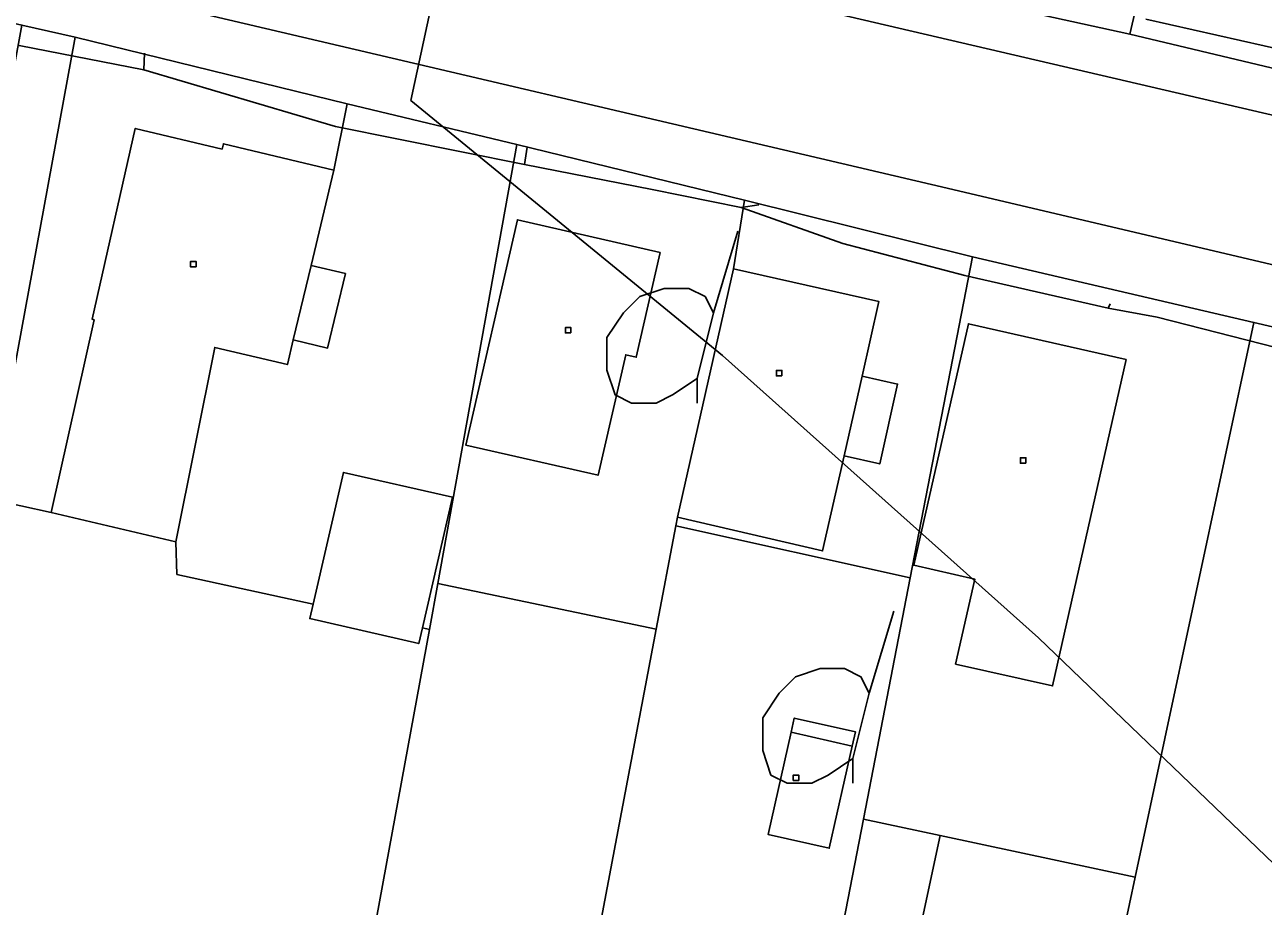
# Model space of a CAD drawing. Extents: x -645676 to -642474, y -1077513 to -1072613.
# Drawn here: x -644896.6 to -644828.6, y -1074390.3 to -1074341.9 of the extents above; entities that cross this region are included whole.
import ezdxf

# ---------------------------------------------------------------- set-up
doc = ezdxf.new("R2010")
doc.units = 0
for name, color, linetype in [('KN', 7, 'Continuous'), ('KULTURY_STAV', 7, 'Continuous'), ('KULTURY_ZNACKY', 7, 'Continuous'), ('PLYNOVOD', 7, 'Continuous'), ('VRSTEVNICE', 7, 'Continuous')]:
    doc.layers.add(name, color=color, linetype=linetype)

# ---------------------------------------------------------------- blocks, each defined once
blk = doc.blocks.new('$431')
blk.add_line((0.63, 0.99), (0.9, 1.89))
blk.add_lwpolyline([(0.45, 0), (0.45, 0.27), (0.63, 0.99), (0.54, 1.17), (0.36, 1.26), (0.09, 1.26), (-0.18, 1.17), (-0.36, 0.99), (-0.54, 0.72), (-0.54, 0.36), (-0.45, 0.09), (-0.27, 0), (0, 0), (0.18, 0.09), (0.45, 0.27)])

msp = doc.modelspace()

# ---------------------------------------------------------------- linework, layer by layer
at = {"layer": 'KN'}
for points in [[(-644540.77, -1074422.51), (-644621.97, -1074403.53), (-644712.41, -1074382.26), (-644787.78, -1074364.57), (-644845.62, -1074350.96), (-644890.66, -1074340.39), (-644951.94, -1074326.04), (-644961.12, -1074323.89), (-644961.13, -1074315.66), (-644872.02, -1074336.61), (-644827.8, -1074346.92), (-644766.53, -1074361.33), (-644619.47, -1074395.88), (-644547.74, -1074412.63)], [(-644827.8, -1074346.92), (-644872.02, -1074336.61), (-644961.13, -1074315.66)], [(-644706.84, -1074386.77), (-644723.42, -1074382.73), (-644731.98, -1074380.71), (-644747.83, -1074376.96), (-644772.21, -1074371.37), (-644796.61, -1074365.85), (-644804.26, -1074364.06), (-644820.79, -1074360.18), (-644829.07, -1074358.26), (-644844.54, -1074354.66), (-644857.07, -1074351.54), (-644869.58, -1074348.48), (-644878.9, -1074346.25), (-644893.85, -1074342.58), (-644896.77, -1074341.92), (-644918.08, -1074336.91), (-644943.04, -1074331.07), (-644961.12, -1074326.55), (-644961.12, -1074323.89), (-644951.94, -1074326.04), (-644890.66, -1074340.39), (-644845.62, -1074350.96), (-644787.78, -1074364.57), (-644712.41, -1074382.26)], [(-644859.46, -1074337.26), (-644835.89, -1074342.42), (-644812.59, -1074347.97)]]:
    msp.add_lwpolyline(points, dxfattribs=at)
for points in [[(-644843.22, -1074316.14), (-644844.2, -1074320.33), (-644837.19, -1074321.97), (-644836.21, -1074317.78), (-644830.44, -1074319.13), (-644832.32, -1074327.14), (-644835.89, -1074342.42), (-644859.46, -1074337.26), (-644858.73, -1074333.96), (-644849.96, -1074336.17), (-644845.17, -1074315.69)], [(-644831.86, -1074327.26), (-644834.84, -1074339.75), (-644825.86, -1074341.89), (-644825, -1074338.33), (-644818.9, -1074339.77), (-644817.41, -1074338.86), (-644815.55, -1074331.08), (-644825.39, -1074328.78), (-644825.18, -1074327.95), (-644808.61, -1074331.96), (-644812.59, -1074347.97), (-644835.89, -1074342.42), (-644832.32, -1074327.14)], [(-644893.85, -1074342.58), (-644898.51, -1074367.98), (-644903.1, -1074392.96), (-644904.34, -1074399.26), (-644912.1, -1074438.81), (-644919.19, -1074437.32), (-644912.47, -1074399.2), (-644907.46, -1074400.38), (-644903.43, -1074378.27), (-644896.77, -1074341.92)], [(-644878.9, -1074346.25), (-644879.63, -1074349.89), (-644885.7, -1074348.44), (-644885.77, -1074348.74), (-644890.54, -1074347.6), (-644892.91, -1074358.09), (-644892.81, -1074358.12), (-644895.16, -1074368.7), (-644898.51, -1074367.98), (-644893.85, -1074342.58)], [(-644869.58, -1074348.48), (-644873.92, -1074372.6), (-644874.38, -1074375.13), (-644874.76, -1074375.05), (-644873.11, -1074367.87), (-644879.1, -1074366.5), (-644880.77, -1074373.74), (-644888.25, -1074372.11), (-644888.32, -1074370.31), (-644886.17, -1074359.63), (-644882.18, -1074360.58), (-644881.86, -1074359.22), (-644879.97, -1074359.67), (-644878.99, -1074355.58), (-644880.88, -1074355.13), (-644879.63, -1074349.89), (-644878.9, -1074346.25)], [(-644879.63, -1074349.89), (-644880.88, -1074355.13), (-644881.86, -1074359.22), (-644882.18, -1074360.58), (-644886.17, -1074359.63), (-644888.32, -1074370.31), (-644895.16, -1074368.7), (-644892.81, -1074358.12), (-644892.91, -1074358.09), (-644890.54, -1074347.6), (-644885.77, -1074348.74), (-644885.7, -1074348.44)], [(-644857.07, -1074351.54), (-644857.66, -1074355.31), (-644860.74, -1074368.97), (-644860.83, -1074369.43), (-644861.91, -1074375.11), (-644873.92, -1074372.6), (-644869.58, -1074348.48)], [(-644844.54, -1074354.66), (-644847.96, -1074372.29), (-644860.83, -1074369.43), (-644860.74, -1074368.97), (-644852.77, -1074370.82), (-644851.59, -1074365.6), (-644849.63, -1074366.04), (-644848.65, -1074361.65), (-644850.6, -1074361.21), (-644849.68, -1074357.11), (-644857.66, -1074355.31), (-644857.07, -1074351.54)], [(-644861.69, -1074354.42), (-644863.01, -1074360.17), (-644863.59, -1074360.04), (-644865.11, -1074366.66), (-644872.38, -1074365), (-644869.54, -1074352.62)], [(-644861.69, -1074354.42), (-644869.54, -1074352.62), (-644872.38, -1074365), (-644865.11, -1074366.66), (-644863.59, -1074360.04), (-644863.01, -1074360.17)], [(-644887.2, -1074355.21), (-644887.5, -1074355.21), (-644887.5, -1074354.91), (-644887.2, -1074354.91)], [(-644887.2, -1074355.21), (-644887.2, -1074354.91), (-644887.5, -1074354.91), (-644887.5, -1074355.21)], [(-644829.07, -1074358.26), (-644835.59, -1074388.75), (-644846.31, -1074386.45), (-644850.53, -1074385.55), (-644847.96, -1074372.29), (-644844.54, -1074354.66)], [(-644881.86, -1074359.22), (-644880.88, -1074355.13), (-644878.99, -1074355.58), (-644879.97, -1074359.67)], [(-644850.6, -1074361.21), (-644851.59, -1074365.6), (-644852.77, -1074370.82), (-644860.74, -1074368.97), (-644857.66, -1074355.31), (-644849.68, -1074357.11)], [(-644836.08, -1074360.29), (-644840.13, -1074378.23), (-644845.46, -1074377.03), (-644844.41, -1074372.36), (-644847.76, -1074371.6), (-644844.76, -1074358.33)], [(-644836.08, -1074360.29), (-644844.76, -1074358.33), (-644847.76, -1074371.6), (-644844.41, -1074372.36), (-644845.46, -1074377.03), (-644840.13, -1074378.23)], [(-644820.79, -1074360.18), (-644823.91, -1074377.32), (-644825.42, -1074385.58), (-644828.04, -1074399.94), (-644837.47, -1074397.54), (-644835.59, -1074388.75), (-644829.07, -1074358.26)], [(-644866.6, -1074358.84), (-644866.9, -1074358.84), (-644866.9, -1074358.54), (-644866.6, -1074358.54)], [(-644866.6, -1074358.84), (-644866.6, -1074358.54), (-644866.9, -1074358.54), (-644866.9, -1074358.84)], [(-644855.01, -1074361.2), (-644855.31, -1074361.2), (-644855.31, -1074360.9), (-644855.01, -1074360.9)], [(-644855.01, -1074361.2), (-644855.01, -1074360.9), (-644855.31, -1074360.9), (-644855.31, -1074361.2)], [(-644851.59, -1074365.6), (-644850.6, -1074361.21), (-644848.65, -1074361.65), (-644849.63, -1074366.04)], [(-644841.6, -1074366), (-644841.9, -1074366), (-644841.9, -1074365.7), (-644841.6, -1074365.7)], [(-644841.6, -1074366), (-644841.6, -1074365.7), (-644841.9, -1074365.7), (-644841.9, -1074366)], [(-644874.76, -1074375.05), (-644874.96, -1074375.91), (-644880.95, -1074374.53), (-644880.77, -1074373.74), (-644879.1, -1074366.5), (-644873.11, -1074367.87)], [(-644895.16, -1074368.7), (-644888.32, -1074370.31), (-644888.25, -1074372.11), (-644880.77, -1074373.74), (-644880.95, -1074374.53), (-644874.96, -1074375.91), (-644874.76, -1074375.05), (-644874.38, -1074375.13), (-644879.51, -1074403.06), (-644904.34, -1074399.26), (-644903.1, -1074392.96), (-644898.51, -1074367.98)], [(-644847.96, -1074372.29), (-644850.53, -1074385.55), (-644854.67, -1074406.87), (-644867.56, -1074404.89), (-644861.91, -1074375.11), (-644860.83, -1074369.43)], [(-644861.91, -1074375.11), (-644867.56, -1074404.89), (-644879.51, -1074403.06), (-644874.38, -1074375.13), (-644873.92, -1074372.6)], [(-644854.5, -1074380.78), (-644855.77, -1074386.39), (-644852.4, -1074387.15), (-644851.14, -1074381.54), (-644850.96, -1074380.76), (-644854.33, -1074380)], [(-644851.14, -1074381.54), (-644854.5, -1074380.78), (-644854.33, -1074380), (-644850.96, -1074380.76)], [(-644851.14, -1074381.54), (-644852.4, -1074387.15), (-644855.77, -1074386.39), (-644854.5, -1074380.78)], [(-644854.08, -1074383.43), (-644854.38, -1074383.43), (-644854.38, -1074383.13), (-644854.08, -1074383.13)], [(-644854.08, -1074383.43), (-644854.08, -1074383.13), (-644854.38, -1074383.13), (-644854.38, -1074383.43)], [(-644846.31, -1074386.45), (-644848.19, -1074395.25), (-644837.47, -1074397.54), (-644828.04, -1074399.94), (-644832.48, -1074424.34), (-644844.5, -1074421.81), (-644853.4, -1074467.4), (-644865.96, -1074464.99), (-644854.67, -1074406.87), (-644850.53, -1074385.55)], [(-644835.59, -1074388.75), (-644837.47, -1074397.54), (-644848.19, -1074395.25), (-644846.31, -1074386.45)]]:
    msp.add_lwpolyline(points, close=True, dxfattribs=at)
at = {"layer": 'KULTURY_STAV'}
for points in [[(-644844.61, -1074274.04), (-644853.97, -1074313.63), (-644858.73, -1074333.96), (-644859.46, -1074337.26), (-644835.89, -1074342.42), (-644812.59, -1074347.97), (-644789.28, -1074353.29), (-644775.77, -1074356.52), (-644765.81, -1074358.92), (-644761.92, -1074359.85), (-644737.61, -1074365.69), (-644730.16, -1074367.48), (-644708.62, -1074372.59)], [(-644715.48, -1074384.66), (-644720.7, -1074383.39), (-644723.42, -1074382.73), (-644731.98, -1074380.71), (-644747.83, -1074376.96), (-644772.21, -1074371.37), (-644796.61, -1074365.85), (-644804.26, -1074364.06), (-644820.79, -1074360.18), (-644829.07, -1074358.26), (-644844.54, -1074354.66), (-644857.07, -1074351.54), (-644869.58, -1074348.48), (-644878.9, -1074346.25), (-644893.85, -1074342.58), (-644896.77, -1074341.92), (-644918.08, -1074336.91), (-644932.45, -1074333.55), (-644943.04, -1074331.07), (-644961.12, -1074326.55), (-644995.74, -1074318.77), (-645028.33, -1074310.93)], [(-644812.59, -1074347.97), (-644835.89, -1074342.42), (-644859.46, -1074337.26), (-644858.73, -1074333.96), (-644853.97, -1074313.63)], [(-644929.05, -1074538.02), (-644914.65, -1074451.78), (-644921.47, -1074450.23), (-644934.17, -1074447.34), (-644931.78, -1074434.67), (-644924.54, -1074396.35), (-644929.22, -1074395.25), (-644936.67, -1074433.64), (-644939.11, -1074446.21), (-644964.13, -1074440.57), (-644950.06, -1074367.4), (-644925.03, -1074373.26), (-644903.43, -1074378.27), (-644896.77, -1074341.92), (-644893.85, -1074342.58), (-644898.51, -1074367.98), (-644903.1, -1074392.96), (-644904.34, -1074399.26), (-644879.51, -1074403.06), (-644867.56, -1074404.89), (-644854.67, -1074406.87), (-644865.96, -1074464.99)], [(-644865.96, -1074464.99), (-644854.67, -1074406.87), (-644867.56, -1074404.89), (-644879.51, -1074403.06), (-644904.34, -1074399.26), (-644903.1, -1074392.96), (-644898.51, -1074367.98), (-644893.85, -1074342.58)], [(-644893.85, -1074342.58), (-644878.9, -1074346.25), (-644879.63, -1074349.89), (-644885.7, -1074348.44), (-644885.77, -1074348.74), (-644890.54, -1074347.6), (-644892.91, -1074358.09), (-644892.81, -1074358.12), (-644895.16, -1074368.7), (-644888.32, -1074370.31), (-644888.25, -1074372.11), (-644880.77, -1074373.74), (-644880.95, -1074374.53), (-644874.96, -1074375.91), (-644874.76, -1074375.05), (-644874.38, -1074375.13), (-644873.92, -1074372.6), (-644861.91, -1074375.11), (-644860.83, -1074369.43), (-644847.96, -1074372.29), (-644850.53, -1074385.55), (-644846.31, -1074386.45), (-644848.19, -1074395.25)], [(-644848.19, -1074395.25), (-644846.31, -1074386.45), (-644850.53, -1074385.55), (-644847.96, -1074372.29), (-644860.83, -1074369.43), (-644861.91, -1074375.11), (-644873.92, -1074372.6), (-644874.38, -1074375.13), (-644874.76, -1074375.05), (-644874.96, -1074375.91), (-644880.95, -1074374.53), (-644880.77, -1074373.74), (-644888.25, -1074372.11), (-644888.32, -1074370.31), (-644895.16, -1074368.7), (-644892.81, -1074358.12), (-644892.91, -1074358.09), (-644890.54, -1074347.6), (-644885.77, -1074348.74), (-644885.7, -1074348.44), (-644879.63, -1074349.89), (-644878.9, -1074346.25)], [(-644878.9, -1074346.25), (-644869.58, -1074348.48), (-644857.07, -1074351.54), (-644844.54, -1074354.66), (-644829.07, -1074358.26), (-644835.59, -1074388.75), (-644837.47, -1074397.54)], [(-644837.47, -1074397.54), (-644835.59, -1074388.75), (-644829.07, -1074358.26), (-644820.79, -1074360.18)], [(-644854.33, -1074380), (-644854.5, -1074380.78), (-644855.77, -1074386.39), (-644852.4, -1074387.15), (-644851.14, -1074381.54), (-644850.96, -1074380.76), (-644854.33, -1074380)], [(-644854.33, -1074380), (-644850.96, -1074380.76), (-644851.14, -1074381.54), (-644852.4, -1074387.15), (-644855.77, -1074386.39), (-644854.5, -1074380.78), (-644854.33, -1074380)]]:
    msp.add_lwpolyline(points, dxfattribs=at)
at = {"layer": 'PLYNOVOD'}
for p, q in [((-644835, -1074341.59), (-644827.2, -1074343.36)), ((-644896.93, -1074343.04), (-644890.07, -1074344.38)), ((-644890.07, -1074344.38), (-644890.03, -1074343.47)), ((-644890.07, -1074344.38), (-644879.53, -1074347.5)), ((-644879.53, -1074347.5), (-644869.15, -1074349.58)), ((-644869.15, -1074349.58), (-644869, -1074348.63)), ((-644869.15, -1074349.58), (-644862.14, -1074350.95)), ((-644862.14, -1074350.95), (-644857.25, -1074351.95)), ((-644857.25, -1074351.95), (-644856.28, -1074351.8)), ((-644857.25, -1074351.95), (-644851.66, -1074353.92)), ((-644851.66, -1074353.92), (-644844.96, -1074355.68)), ((-644844.96, -1074355.68), (-644837.07, -1074357.48)), ((-644837.07, -1074357.48), (-644836.96, -1074357.24)), ((-644837.07, -1074357.48), (-644834.39, -1074357.97)), ((-644834.39, -1074357.97), (-644819.25, -1074361.86))]:
    msp.add_line(p, q, dxfattribs=at)
at = {"layer": 'VRSTEVNICE'}
msp.add_lwpolyline([(-644771.4, -1074445.53), (-644788.49, -1074425.02), (-644798.61, -1074414.76), (-644812.71, -1074402.66), (-644840.91, -1074375.6), (-644858.28, -1074360.08), (-644875.39, -1074346.06), (-644873.06, -1074335.19), (-644879.53, -1074331.05), (-644884.44, -1074327.68), (-644888.9, -1074321.91), (-644895.74, -1074311.65), (-644906.7, -1074291.14), (-644911.69, -1074278.33), (-644920.38, -1074252.69), (-644931.2, -1074227.05), (-644943.16, -1074205.12), (-644954.41, -1074186.89), (-644976.63, -1074148.15), (-645003.55, -1074091.18), (-645014.8, -1074063.84)], dxfattribs=at)

# ---------------------------------------------------------------- block references
at = {"layer": 'KULTURY_ZNACKY', "xscale": 5, "yscale": 5}
for p in [(-644861.92, -1074362.69), (-644853.36, -1074383.58)]:
    msp.add_blockref('$431', p, dxfattribs=at)

doc.saveas('drawing.dxf')
